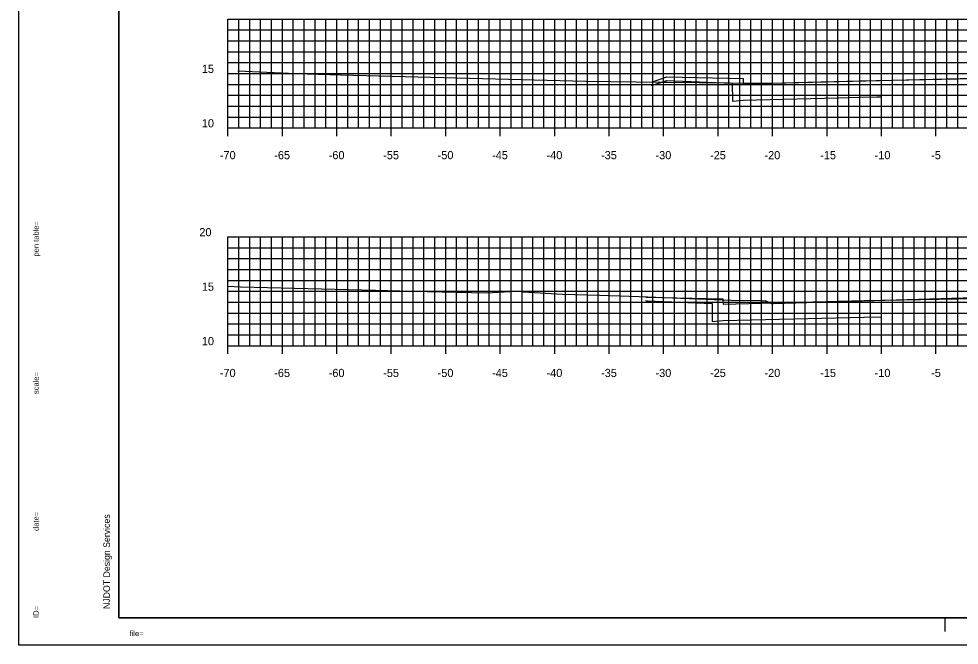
# Model space of a CAD drawing. Extents: x 40011 to 50684, y 49949 to 72236.
# Drawn here: x 42988.5 to 43074.8, y 68071.1 to 68128.6 of the extents above; entities that cross this region are included whole.
import ezdxf

# ---------------------------------------------------------------- set-up
doc = ezdxf.new("R2010")
doc.units = 0
for name, color, linetype in [('1', 7, 'Continuous'), ('41', 7, 'Continuous'), ('51', 7, 'Continuous'), ('52', 7, 'Continuous'), ('53', 7, 'Continuous'), ('54', 7, 'Continuous'), ('55', 7, 'Continuous'), ('57', 7, 'Continuous'), ('58', 7, 'Continuous'), ('59', 7, 'Continuous')]:
    doc.layers.add(name, color=color, linetype=linetype)

msp = doc.modelspace()

# ---------------------------------------------------------------- linework, layer by layer
at = {"layer": '1'}
for p, q in [((42997.671, 68178.597), (42997.671, 68073.597)), ((42997.671, 68073.597), (43162.671, 68073.597)), ((43073.504, 68072.347), (43073.504, 68073.597)), ((43163.171, 68071.097), (42988.476, 68071.097))]:
    msp.add_line(p, q, dxfattribs=at)
at = {"layer": '41'}
for points in [[(42988.476, 68181.097), (43163.171, 68181.097), (43163.171, 68071.097), (42988.476, 68071.097)], [(42997.671, 68178.597), (43162.671, 68178.597), (43162.671, 68073.597), (42997.671, 68073.597)]]:
    msp.add_lwpolyline(points, close=True, dxfattribs=at)
at = {"layer": '51'}
for p, q in [((43007.671, 68118.597), (43007.671, 68128.597)), ((43007.671, 68128.597), (43008.421, 68128.597)), ((43007.671, 68123.597), (43008.421, 68123.597)), ((43007.671, 68118.597), (43008.421, 68118.597)), ((43007.671, 68098.597), (43007.671, 68108.597)), ((43007.671, 68108.597), (43008.421, 68108.597)), ((43007.671, 68103.597), (43008.421, 68103.597)), ((43007.671, 68098.597), (43008.421, 68098.597))]:
    msp.add_line(p, q, dxfattribs=at)
at = {"layer": '52'}
for p, q in [((43007.671, 68118.597), (43147.671, 68118.597)), ((43007.671, 68117.847), (43007.671, 68118.597)), ((43012.671, 68117.847), (43012.671, 68118.597)), ((43017.671, 68117.847), (43017.671, 68118.597)), ((43022.671, 68117.847), (43022.671, 68118.597)), ((43027.671, 68117.847), (43027.671, 68118.597)), ((43032.671, 68117.847), (43032.671, 68118.597)), ((43037.671, 68117.847), (43037.671, 68118.597)), ((43042.671, 68117.847), (43042.671, 68118.597)), ((43047.671, 68117.847), (43047.671, 68118.597)), ((43052.671, 68117.847), (43052.671, 68118.597)), ((43057.671, 68117.847), (43057.671, 68118.597)), ((43062.671, 68117.847), (43062.671, 68118.597)), ((43067.671, 68117.847), (43067.671, 68118.597)), ((43072.671, 68117.847), (43072.671, 68118.597)), ((43007.671, 68098.597), (43147.671, 68098.597)), ((43007.671, 68097.847), (43007.671, 68098.597)), ((43012.671, 68097.847), (43012.671, 68098.597)), ((43017.671, 68097.847), (43017.671, 68098.597)), ((43022.671, 68097.847), (43022.671, 68098.597)), ((43027.671, 68097.847), (43027.671, 68098.597)), ((43032.671, 68097.847), (43032.671, 68098.597)), ((43037.671, 68097.847), (43037.671, 68098.597)), ((43042.671, 68097.847), (43042.671, 68098.597)), ((43047.671, 68097.847), (43047.671, 68098.597)), ((43052.671, 68097.847), (43052.671, 68098.597)), ((43057.671, 68097.847), (43057.671, 68098.597)), ((43062.671, 68097.847), (43062.671, 68098.597)), ((43067.671, 68097.847), (43067.671, 68098.597)), ((43072.671, 68097.847), (43072.671, 68098.597))]:
    msp.add_line(p, q, dxfattribs=at)
at = {"layer": '53'}
for p, q in [((43007.671, 68127.597), (43147.671, 68127.597)), ((43007.671, 68126.597), (43147.671, 68126.597)), ((43007.671, 68125.597), (43147.671, 68125.597)), ((43007.671, 68124.597), (43147.671, 68124.597)), ((43007.671, 68122.597), (43147.671, 68122.597)), ((43007.671, 68121.597), (43147.671, 68121.597)), ((43007.671, 68120.597), (43147.671, 68120.597)), ((43007.671, 68119.597), (43147.671, 68119.597)), ((43007.671, 68107.597), (43147.671, 68107.597)), ((43007.671, 68106.597), (43147.671, 68106.597)), ((43007.671, 68105.597), (43147.671, 68105.597)), ((43007.671, 68104.597), (43147.671, 68104.597)), ((43007.671, 68102.597), (43147.671, 68102.597)), ((43007.671, 68101.597), (43147.671, 68101.597)), ((43007.671, 68100.597), (43147.671, 68100.597)), ((43007.671, 68099.597), (43147.671, 68099.597))]:
    msp.add_line(p, q, dxfattribs=at)
at = {"layer": '54'}
for p, q in [((43008.671, 68118.597), (43008.671, 68128.597)), ((43009.671, 68118.597), (43009.671, 68128.597)), ((43010.671, 68118.597), (43010.671, 68128.597)), ((43011.671, 68118.597), (43011.671, 68128.597)), ((43013.671, 68118.597), (43013.671, 68128.597)), ((43014.671, 68118.597), (43014.671, 68128.597)), ((43015.671, 68118.597), (43015.671, 68128.597)), ((43016.671, 68118.597), (43016.671, 68128.597)), ((43018.671, 68118.597), (43018.671, 68128.597)), ((43019.671, 68118.597), (43019.671, 68128.597)), ((43020.671, 68118.597), (43020.671, 68128.597)), ((43021.671, 68118.597), (43021.671, 68128.597)), ((43023.671, 68118.597), (43023.671, 68128.597)), ((43024.671, 68118.597), (43024.671, 68128.597)), ((43025.671, 68118.597), (43025.671, 68128.597)), ((43026.671, 68118.597), (43026.671, 68128.597)), ((43028.671, 68118.597), (43028.671, 68128.597)), ((43029.671, 68118.597), (43029.671, 68128.597)), ((43030.671, 68118.597), (43030.671, 68128.597)), ((43031.671, 68118.597), (43031.671, 68128.597)), ((43033.671, 68118.597), (43033.671, 68128.597)), ((43034.671, 68118.597), (43034.671, 68128.597)), ((43035.671, 68118.597), (43035.671, 68128.597)), ((43036.671, 68118.597), (43036.671, 68128.597)), ((43038.671, 68118.597), (43038.671, 68128.597)), ((43039.671, 68118.597), (43039.671, 68128.597)), ((43040.671, 68118.597), (43040.671, 68128.597)), ((43041.671, 68118.597), (43041.671, 68128.597)), ((43043.671, 68118.597), (43043.671, 68128.597)), ((43044.671, 68118.597), (43044.671, 68128.597)), ((43045.671, 68118.597), (43045.671, 68128.597)), ((43046.671, 68118.597), (43046.671, 68128.597)), ((43048.671, 68118.597), (43048.671, 68128.597)), ((43049.671, 68118.597), (43049.671, 68128.597)), ((43050.671, 68118.597), (43050.671, 68128.597)), ((43051.671, 68118.597), (43051.671, 68128.597)), ((43053.671, 68118.597), (43053.671, 68128.597)), ((43054.671, 68118.597), (43054.671, 68128.597)), ((43055.671, 68118.597), (43055.671, 68128.597)), ((43056.671, 68118.597), (43056.671, 68128.597)), ((43058.671, 68118.597), (43058.671, 68128.597)), ((43059.671, 68118.597), (43059.671, 68128.597)), ((43060.671, 68118.597), (43060.671, 68128.597)), ((43061.671, 68118.597), (43061.671, 68128.597)), ((43063.671, 68118.597), (43063.671, 68128.597)), ((43064.671, 68118.597), (43064.671, 68128.597)), ((43065.671, 68118.597), (43065.671, 68128.597)), ((43066.671, 68118.597), (43066.671, 68128.597)), ((43068.671, 68118.597), (43068.671, 68128.597)), ((43069.671, 68118.597), (43069.671, 68128.597)), ((43070.671, 68118.597), (43070.671, 68128.597)), ((43071.671, 68118.597), (43071.671, 68128.597)), ((43073.671, 68118.597), (43073.671, 68128.597)), ((43074.671, 68118.597), (43074.671, 68128.597)), ((43008.671, 68098.597), (43008.671, 68108.597)), ((43009.671, 68098.597), (43009.671, 68108.597)), ((43010.671, 68098.597), (43010.671, 68108.597)), ((43011.671, 68098.597), (43011.671, 68108.597)), ((43013.671, 68098.597), (43013.671, 68108.597)), ((43014.671, 68098.597), (43014.671, 68108.597)), ((43015.671, 68098.597), (43015.671, 68108.597)), ((43016.671, 68098.597), (43016.671, 68108.597)), ((43018.671, 68098.597), (43018.671, 68108.597)), ((43019.671, 68098.597), (43019.671, 68108.597)), ((43020.671, 68098.597), (43020.671, 68108.597)), ((43021.671, 68098.597), (43021.671, 68108.597)), ((43023.671, 68098.597), (43023.671, 68108.597)), ((43024.671, 68098.597), (43024.671, 68108.597)), ((43025.671, 68098.597), (43025.671, 68108.597)), ((43026.671, 68098.597), (43026.671, 68108.597)), ((43028.671, 68098.597), (43028.671, 68108.597)), ((43029.671, 68098.597), (43029.671, 68108.597)), ((43030.671, 68098.597), (43030.671, 68108.597)), ((43031.671, 68098.597), (43031.671, 68108.597)), ((43033.671, 68098.597), (43033.671, 68108.597)), ((43034.671, 68098.597), (43034.671, 68108.597)), ((43035.671, 68098.597), (43035.671, 68108.597)), ((43036.671, 68098.597), (43036.671, 68108.597)), ((43038.671, 68098.597), (43038.671, 68108.597)), ((43039.671, 68098.597), (43039.671, 68108.597)), ((43040.671, 68098.597), (43040.671, 68108.597)), ((43041.671, 68098.597), (43041.671, 68108.597)), ((43043.671, 68098.597), (43043.671, 68108.597)), ((43044.671, 68098.597), (43044.671, 68108.597)), ((43045.671, 68098.597), (43045.671, 68108.597)), ((43046.671, 68098.597), (43046.671, 68108.597)), ((43048.671, 68098.597), (43048.671, 68108.597)), ((43049.671, 68098.597), (43049.671, 68108.597)), ((43050.671, 68098.597), (43050.671, 68108.597)), ((43051.671, 68098.597), (43051.671, 68108.597)), ((43053.671, 68098.597), (43053.671, 68108.597)), ((43054.671, 68098.597), (43054.671, 68108.597)), ((43055.671, 68098.597), (43055.671, 68108.597)), ((43056.671, 68098.597), (43056.671, 68108.597)), ((43058.671, 68098.597), (43058.671, 68108.597)), ((43059.671, 68098.597), (43059.671, 68108.597)), ((43060.671, 68098.597), (43060.671, 68108.597)), ((43061.671, 68098.597), (43061.671, 68108.597)), ((43063.671, 68098.597), (43063.671, 68108.597)), ((43064.671, 68098.597), (43064.671, 68108.597)), ((43065.671, 68098.597), (43065.671, 68108.597)), ((43066.671, 68098.597), (43066.671, 68108.597)), ((43068.671, 68098.597), (43068.671, 68108.597)), ((43069.671, 68098.597), (43069.671, 68108.597)), ((43070.671, 68098.597), (43070.671, 68108.597)), ((43071.671, 68098.597), (43071.671, 68108.597)), ((43073.671, 68098.597), (43073.671, 68108.597)), ((43074.671, 68098.597), (43074.671, 68108.597))]:
    msp.add_line(p, q, dxfattribs=at)
at = {"layer": '55'}
for p, q in [((43007.671, 68128.597), (43147.671, 68128.597)), ((43007.671, 68118.597), (43007.671, 68128.597)), ((43012.671, 68118.597), (43012.671, 68128.597)), ((43017.671, 68118.597), (43017.671, 68128.597)), ((43022.671, 68118.597), (43022.671, 68128.597)), ((43027.671, 68118.597), (43027.671, 68128.597)), ((43032.671, 68118.597), (43032.671, 68128.597)), ((43037.671, 68118.597), (43037.671, 68128.597)), ((43042.671, 68118.597), (43042.671, 68128.597)), ((43047.671, 68118.597), (43047.671, 68128.597)), ((43052.671, 68118.597), (43052.671, 68128.597)), ((43057.671, 68118.597), (43057.671, 68128.597)), ((43062.671, 68118.597), (43062.671, 68128.597)), ((43067.671, 68118.597), (43067.671, 68128.597)), ((43072.671, 68118.597), (43072.671, 68128.597)), ((43007.671, 68123.597), (43147.671, 68123.597)), ((43007.671, 68118.597), (43147.671, 68118.597)), ((43007.671, 68108.597), (43147.671, 68108.597)), ((43007.671, 68098.597), (43007.671, 68108.597)), ((43012.671, 68098.597), (43012.671, 68108.597)), ((43017.671, 68098.597), (43017.671, 68108.597)), ((43022.671, 68098.597), (43022.671, 68108.597)), ((43027.671, 68098.597), (43027.671, 68108.597)), ((43032.671, 68098.597), (43032.671, 68108.597)), ((43037.671, 68098.597), (43037.671, 68108.597)), ((43042.671, 68098.597), (43042.671, 68108.597)), ((43047.671, 68098.597), (43047.671, 68108.597)), ((43052.671, 68098.597), (43052.671, 68108.597)), ((43057.671, 68098.597), (43057.671, 68108.597)), ((43062.671, 68098.597), (43062.671, 68108.597)), ((43067.671, 68098.597), (43067.671, 68108.597)), ((43072.671, 68098.597), (43072.671, 68108.597)), ((43007.671, 68103.597), (43147.671, 68103.597)), ((43007.671, 68098.597), (43147.671, 68098.597))]:
    msp.add_line(p, q, dxfattribs=at)
at = {"layer": '57'}
for points in [[(43008.585, 68123.848), (43013.905, 68123.586), (43018.004, 68123.467), (43040.537, 68122.885), (43047.456, 68122.796), (43047.659, 68122.794), (43047.998, 68122.795), (43056.691, 68122.72), (43056.744, 68122.72), (43056.817, 68122.72), (43056.879, 68122.72), (43056.912, 68122.72), (43056.971, 68122.718), (43056.994, 68122.714), (43057.626, 68122.708), (43077.348, 68123.21)], [(43007.671, 68104.057), (43008.843, 68104.015), (43021.222, 68103.7), (43024.601, 68103.61), (43031.416, 68103.444), (43034.665, 68103.639), (43034.786, 68103.552), (43038.386, 68103.325), (43041.817, 68103.253), (43045.418, 68103.108), (43053.859, 68102.78), (43056.707, 68102.735), (43057.023, 68102.731), (43057.032, 68102.734), (43057.041, 68102.729), (43057.621, 68102.456), (43057.669, 68102.458), (43057.769, 68102.462), (43076.19, 68103.017)]]:
    msp.add_lwpolyline(points, dxfattribs=at)
at = {"layer": '58'}
for points in [[(43046.551, 68122.478), (43047.976, 68122.953), (43053.979, 68122.717), (43053.99, 68121.054), (43053.99, 68121.048), (43054.973, 68121.14), (43054.986, 68121.141), (43063.645, 68121.358), (43065.671, 68121.409), (43067.251, 68121.441), (43067.671, 68121.449)], [(43046.007, 68102.755), (43046.016, 68102.752), (43046.113, 68102.719), (43046.205, 68102.715), (43052.117, 68102.484), (43052.117, 68102.481), (43052.127, 68100.815), (43053.123, 68100.908), (43066.091, 68101.232), (43067.671, 68101.264)]]:
    msp.add_lwpolyline(points, dxfattribs=at)
at = {"layer": '59'}
for points in [[(43046.55, 68122.807), (43047.976, 68123.283), (43054.976, 68123.143), (43054.986, 68122.643), (43065.671, 68122.91), (43074.671, 68123.09), (43077.671, 68123.15), (43077.671, 68123.15), (43083.171, 68123.067), (43090.178, 68122.927), (43097.251, 68122.75), (43097.261, 68123.25), (43104.261, 68123.39), (43104.645, 68123.262)], [(43046.007, 68103.085), (43046.113, 68103.049), (43053.113, 68102.909), (43053.123, 68102.409), (43066.092, 68102.734), (43074.671, 68102.905), (43077.671, 68102.965), (43077.671, 68102.965), (43083.171, 68102.883), (43089.877, 68102.749), (43097.316, 68102.563), (43097.326, 68103.063), (43104.326, 68103.203), (43104.921, 68103.004)]]:
    msp.add_lwpolyline(points, dxfattribs=at)

# ---------------------------------------------------------------- texts
at = {"layer": '1'}
for s, height, rotation, p in [('...................pentable..................', 0.0072, 90, (42990.309, 68110.775)), ('pen table=', 0.5, 90, (42990.309, 68106.791)), ('......scale......', 0.0072, 90, (42990.309, 68096.608)), ('scale=', 0.5, 90, (42990.309, 68094.163)), ('date=', 0.5, 90, (42990.309, 68081.587)), ('.......time......', 0.0072, 90, (42990.309, 68083.775)), ('NJDOT Design Services', 0.6, 90, (42996.838, 68074.419)), ('ID=', 0.5, 90, (42990.309, 68073.601)), ('............who............', 0.0072, 90, (42990.309, 68074.93)), ('file=', 0.5, 360, (42998.644, 68071.93)), ('...................bob..................', 0.0072, 360, (43000.309, 68071.93))]:
    msp.add_text(s, height=height, rotation=rotation, dxfattribs=at).set_placement(p)
at = {"layer": '51'}
for s, height, p in [('15', 0.75, (43005.278, 68123.647)), ('10', 0.75, (43005.278, 68118.647)), ('-', 0.0001, (43007.671, 68118.597)), ('20', 0.75, (43005.05, 68108.647)), ('15', 0.75, (43005.278, 68103.647)), ('10', 0.75, (43005.278, 68098.647)), ('-', 0.0001, (43007.671, 68098.597))]:
    msp.add_text(s, height=height, dxfattribs=at).set_placement(p)
at = {"layer": '52'}
for s, p in [('-70', (43006.931, 68115.722)), ('-65', (43011.926, 68115.722)), ('-60', (43016.926, 68115.722)), ('-55', (43021.928, 68115.722)), ('-50', (43026.928, 68115.722)), ('-45', (43031.923, 68115.722)), ('-40', (43036.923, 68115.722)), ('-35', (43041.927, 68115.722)), ('-30', (43046.927, 68115.722)), ('-25', (43051.931, 68115.722)), ('-20', (43056.931, 68115.722)), ('-15', (43062.045, 68115.722)), ('-10', (43067.045, 68115.722)), ('-5', (43072.23, 68115.722)), ('-70', (43006.931, 68095.722)), ('-65', (43011.926, 68095.722)), ('-60', (43016.926, 68095.722)), ('-55', (43021.928, 68095.722)), ('-50', (43026.928, 68095.722)), ('-45', (43031.923, 68095.722)), ('-40', (43036.923, 68095.722)), ('-35', (43041.927, 68095.722)), ('-30', (43046.927, 68095.722)), ('-25', (43051.931, 68095.722)), ('-20', (43056.931, 68095.722)), ('-15', (43062.045, 68095.722)), ('-10', (43067.045, 68095.722)), ('-5', (43072.23, 68095.722))]:
    msp.add_text(s, height=0.75, dxfattribs=at).set_placement(p)

doc.saveas('drawing.dxf')
